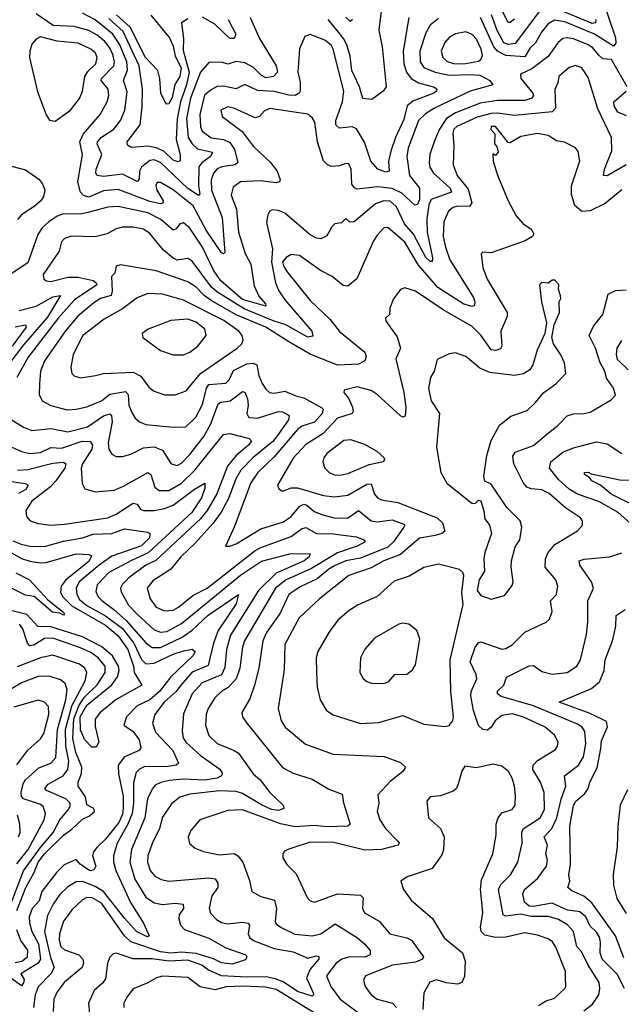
# Model space of a CAD drawing. Extents: x 1443846 to 1577407, y 839182 to 927291.
# Tile 449 of 535: x 1532857 to 1535712, y 917190 to 921864. Entities that reach past the tile are written whole.
import ezdxf

# ---------------------------------------------------------------- set-up
doc = ezdxf.new("R2010")
doc.units = 0

msp = doc.modelspace()

# ---------------------------------------------------------------- linework, layer by layer
at = {"layer": '0CON20XD'}
for points in [[(1535608.9, 922005), (1535685, 921778.1), (1535687.2, 921752.8), (1535675, 921738.9), (1535585, 921795.9), (1535445, 921854), (1535395, 921862.4), (1535365.9, 921845), (1535332.9, 921805), (1535305.2, 921755), (1535279.3, 921730.7), (1535255, 921687.5), (1535165, 921694.2), (1535125, 921715.2), (1535107.4, 921735), (1535044.8, 921875)], [(1534579.1, 921955), (1534562, 921815), (1534577.9, 921735), (1534595.7, 921545), (1534582.2, 921525), (1534528, 921485), (1534485, 921490.6), (1534469.8, 921545), (1534433.4, 921623.4), (1534425, 921691.9), (1534409.4, 921745), (1534394.5, 921775), (1534363.6, 921813.6), (1534320.8, 921865)], [(1535205, 921866.1), (1535185, 921850.7), (1535175, 921851.2), (1535132.9, 921935)], [(1534703.7, 921875), (1534677.1, 921715), (1534680.4, 921655), (1534692.4, 921615), (1534715.3, 921585), (1534750, 921565), (1534825, 921543.9), (1534836.5, 921535), (1534835.5, 921525), (1534822.5, 921515), (1534723.2, 921476.8), (1534696.4, 921455), (1534679.6, 921390.4), (1534640.7, 921305), (1534619.3, 921240.7), (1534608.2, 921191.8), (1534610.5, 921145), (1534595, 921141.1), (1534557.5, 921155), (1534523.3, 921193.3), (1534493.6, 921283.6), (1534455, 921346.4), (1534435, 921355.3), (1534375, 921349.7), (1534358.1, 921365), (1534358.1, 921385), (1534388.8, 921475), (1534395.6, 921525), (1534345.2, 921725), (1534335, 921743.8), (1534305, 921767.5), (1534235, 921793.8), (1534210, 921785), (1534184.5, 921725.5), (1534176.9, 921615), (1534187.7, 921567.7), (1534188.6, 921525), (1534183.3, 921515), (1534164.8, 921505.2), (1534135, 921506.5), (1534065, 921523.4), (1533985, 921528.6), (1533925, 921557.3), (1533885, 921535.9), (1533825, 921549.1), (1533795, 921546.7), (1533765, 921532.1), (1533733.6, 921506.4), (1533712.4, 921415), (1533715.9, 921355.9), (1533722.6, 921335), (1533765, 921303.7), (1533825, 921296.2), (1533855, 921281.9), (1533877.3, 921247.3), (1533892.9, 921187.1), (1533880, 921175), (1533816, 921165), (1533795, 921155.7), (1533776.6, 921135), (1533765, 921103.8), (1533767, 921055), (1533817.3, 920925), (1533831.2, 920758.8), (1533825, 920752), (1533815, 920758.1), (1533742.8, 920865), (1533680.2, 920980.2), (1533585, 921056), (1533525, 921090.7), (1533509.3, 921090.7), (1533502.5, 921077.5), (1533507.8, 921055), (1533538.3, 921005), (1533536.3, 920993.7), (1533525, 920990.4), (1533475, 921001.8), (1533325, 921058.3), (1533255, 921052), (1533185, 921021.7), (1533159.9, 921029.9), (1533145.2, 921045.2), (1533133.2, 921095), (1533154.7, 921225), (1533142.4, 921285), (1533158.8, 921321.2), (1533238.2, 921415), (1533272.1, 921475), (1533279.5, 921505), (1533276.9, 921535), (1533243.9, 921575), (1533245.4, 921585), (1533303.7, 921645), (1533307.7, 921665), (1533299.2, 921699.1), (1533285, 921730.5), (1533260.5, 921760.5), (1533225, 921790.2), (1533185, 921812.7), (1533115, 921832), (1533016.6, 921836.6), (1532935, 921891.4)], [(1533950.3, 921875), (1533995.3, 921775), (1534074.2, 921645), (1534081.3, 921615), (1534062.2, 921595), (1534025, 921588.9), (1534005, 921598.8), (1533966.7, 921636.7), (1533925, 921658.8), (1533885, 921665.6), (1533845, 921653.7), (1533815, 921662.5), (1533755, 921660.5), (1533715.2, 921614.8), (1533668.3, 921491.7), (1533649.5, 921395), (1533657.4, 921305), (1533676.2, 921275), (1533700.7, 921250.7), (1533772.9, 921235), (1533763.3, 921215), (1533720.7, 921185), (1533706.7, 921165), (1533705.6, 921075), (1533712.7, 921037.3), (1533705, 921029.7), (1533655, 921062.5), (1533525, 921186.5), (1533495, 921199.6), (1533474.2, 921195.8), (1533435.1, 921164.9), (1533426.1, 921145), (1533423.5, 921106.5), (1533415, 921096.2), (1533345, 921130.8), (1533255, 921119.4), (1533224.5, 921125), (1533218.7, 921135), (1533220.7, 921155), (1533247.4, 921225), (1533224.7, 921275), (1533225.9, 921285), (1533245, 921307.2), (1533303.3, 921345), (1533334.7, 921385), (1533355.7, 921435), (1533367.6, 921522.4), (1533350, 921575), (1533368.7, 921625), (1533365.7, 921665), (1533332.4, 921745), (1533299, 921795), (1533215, 921864.1), (1533155, 921896)], [(1533479.4, 921885), (1533568.2, 921778.2), (1533585, 921738.2), (1533595, 921691.8), (1533623.5, 921635), (1533617.6, 921595), (1533593.3, 921556.7), (1533581, 921495), (1533565, 921465.6), (1533555, 921464), (1533545.4, 921475.4), (1533526.9, 921515), (1533522.4, 921585), (1533512.4, 921622.4), (1533454.9, 921685), (1533381.7, 921828.3), (1533317.2, 921887.2)], [(1535324.3, 921905), (1535208, 921752), (1535175, 921746.3), (1535154.4, 921754.4), (1535123.2, 921813.2), (1535097, 921887)], [(1535590.8, 921865), (1535590.3, 921849.7), (1535573.4, 921846.6), (1535415, 921913.2)], [(1534845, 921870.6), (1534805, 921837.9), (1534785, 921801.5), (1534756.7, 921715), (1534757.8, 921665), (1534775, 921638), (1534828.9, 921615), (1534895, 921600.7), (1534995, 921604.8), (1535040.4, 921600.4), (1535088.5, 921575), (1535102, 921555), (1534995, 921524.9), (1534825.4, 921444.6), (1534782.5, 921417.5), (1534750, 921385), (1534700.8, 921255), (1534693.8, 921215), (1534707, 921125), (1534755.2, 921065), (1534755, 921010), (1534745, 920987.1), (1534733.1, 920983.1), (1534670.7, 921040.7), (1534625, 921063.4), (1534555, 921071), (1534459.2, 921059.2), (1534445.9, 921065.9), (1534433.3, 921083.3), (1534430.4, 921155), (1534419.3, 921179.3), (1534405, 921181.4), (1534375, 921170.5), (1534335, 921166.9), (1534316.2, 921176.2), (1534298.9, 921195), (1534269.7, 921285), (1534258.1, 921378.1), (1534247.5, 921397.5), (1534225.2, 921415.2), (1534045, 921442.4), (1534018.4, 921431.6), (1533995, 921404.4), (1533975, 921398.5), (1533874, 921445), (1533845, 921450.4), (1533811.9, 921435), (1533818.2, 921405), (1533913.6, 921333.6), (1533965, 921263.2), (1534046.7, 921186.7), (1534078.3, 921145), (1534093.5, 921105), (1534090.8, 921095), (1534075, 921090), (1533998.6, 921098.6), (1533905, 921094), (1533870.4, 921069.6), (1533860.7, 921030.7), (1533885.8, 920965), (1533895.6, 920855), (1533926.9, 920755), (1533953.5, 920703.5), (1533970.4, 920600.4), (1533991.5, 920551.5), (1534024.3, 920515), (1534025, 920504.7), (1533915, 920535.9), (1533812.2, 920625), (1533776.3, 920675), (1533724.4, 920785), (1533665, 920873.8), (1533635, 920899.4), (1533617.5, 920895), (1533599.2, 920870.9), (1533585, 920865.4), (1533527.1, 920915), (1533465, 920947.5), (1533325, 920977), (1533275, 920974.3), (1533180.8, 920949.2), (1533145, 920940.9), (1533065, 920943.4), (1533035, 920931.6), (1532995, 920904.1), (1532964.2, 920875.8), (1532943.7, 920845), (1532895, 920710.3), (1532735.4, 920605)], [(1533655, 921868.9), (1533625, 921848.8), (1533634, 921775), (1533632.1, 921717.9), (1533661.1, 921615), (1533648.8, 921555), (1533619.7, 921475), (1533604.4, 921394.4), (1533599.5, 921295), (1533619.2, 921225), (1533617.9, 921195), (1533608.8, 921188.8), (1533585, 921198.1), (1533540.4, 921240.4), (1533505, 921255.4), (1533465, 921263.9), (1533387.9, 921257.9), (1533367.9, 921267.9), (1533367.5, 921285), (1533428.6, 921365), (1533438.6, 921451.4), (1533439.4, 921535), (1533423.3, 921645), (1533348.5, 921808.5), (1533279.3, 921869.3)], [(1533847.1, 921865), (1533882.1, 921795), (1533875.5, 921774.5), (1533855, 921775.6), (1533782.4, 921842.4), (1533725, 921876.3)], [(1534436.4, 921865), (1534425, 921855.8), (1534405, 921875.6)], [(1534965, 921654.9), (1535035, 921667.4), (1535045.3, 921675), (1535053.3, 921695), (1535047.7, 921725), (1535025, 921772.4), (1535005, 921794.2), (1534975, 921806.7), (1534925, 921797.1), (1534895, 921780.4), (1534875, 921756.7), (1534857.8, 921715), (1534865.3, 921685), (1534885.2, 921665.2), (1534916.5, 921656.5), (1534965, 921654.9)], [(1535740, 921545), (1535666, 921675), (1535625, 921678.1), (1535606, 921696), (1535575, 921732.6), (1535555, 921744.8), (1535485, 921772.8), (1535455, 921778.4), (1535434.8, 921775.2), (1535410.4, 921755), (1535365, 921689.1), (1535288.2, 921631.8), (1535234.3, 921605), (1535235.6, 921585), (1535292.3, 921515), (1535296.1, 921505), (1535288.1, 921491.9), (1535255, 921480.5), (1535125, 921481.2), (1535042.4, 921467.6), (1534925, 921421.7), (1534883.2, 921395), (1534849.1, 921345), (1534825, 921289.2), (1534804.2, 921225), (1534800.3, 921185), (1534803.9, 921163.9), (1534820.9, 921135), (1534900.5, 921065), (1534906.3, 921045), (1534810.1, 921009.9), (1534798.7, 920985), (1534788.7, 920918.7), (1534791.1, 920855), (1534817, 920733), (1534815, 920717.1), (1534805, 920716.6), (1534785, 920736.1), (1534725.7, 920845.7), (1534682.7, 920895), (1534645, 920975.3), (1534615, 921002), (1534585, 921004.3), (1534545, 920990.8), (1534445, 920904.4), (1534423.4, 920903.4), (1534405, 920920), (1534385, 920900), (1534352.5, 920895), (1534338.3, 920881.7), (1534315, 920838.8), (1534285.5, 920824.5), (1534265, 920827.8), (1534235, 920843.6), (1534115, 920946.5), (1534085, 920958.6), (1534055, 920961.2), (1534043.8, 920955), (1534035, 920937.5), (1534028.8, 920901.2), (1534056.1, 920776.1), (1534052.9, 920712.9), (1534071.2, 920615), (1534087.4, 920577.4), (1534114.7, 920535), (1534243.4, 920385), (1534248.5, 920361.5), (1534225, 920357.1), (1534117.6, 920417.6), (1534065, 920433.3), (1533922.1, 920492.1), (1533793.1, 920573.1), (1533768.1, 920595), (1533675, 920717.2), (1533655, 920730.3), (1533605, 920722.5), (1533585, 920732.4), (1533539.7, 920769.7), (1533475, 920849.2), (1533445, 920869.1), (1533395, 920878.8), (1533345, 920878.9), (1533315, 920871.8), (1533272.1, 920847.9), (1533215, 920833.2), (1533102.8, 920837.2), (1533069.2, 920825), (1533055, 920810), (1533043.8, 920765), (1532967.8, 920655), (1532972.1, 920632.1), (1532983.9, 920623.9), (1533005, 920621.3), (1533085, 920641.2), (1533135, 920641.4), (1533205.8, 920625.9), (1533219.7, 920615), (1533222.4, 920605), (1533117.8, 920535), (1533040.9, 920449.1), (1532897.6, 920262.4), (1532844, 920166)], [(1533025, 921382.9), (1533097.8, 921435), (1533140.2, 921489.8), (1533155.3, 921524.7), (1533166.8, 921595), (1533181.2, 921618.8), (1533218, 921655), (1533225.3, 921685), (1533217.1, 921705), (1533195.4, 921725), (1533135, 921752.6), (1533035, 921763.1), (1532955, 921782.9), (1532935, 921772.5), (1532915, 921747.5), (1532904.7, 921715), (1532904.1, 921685), (1532941.1, 921521.1), (1532982.4, 921412.4), (1532997.7, 921387.7), (1533025, 921382.9)], [(1535735, 921175.3), (1535645, 921122.7), (1535628, 921125), (1535632.2, 921155), (1535667.7, 921242.3), (1535666.1, 921305), (1535600.7, 921440.7), (1535555, 921590.5), (1535525.5, 921635), (1535495, 921647.5), (1535465, 921637.8), (1535415.5, 921595), (1535411.8, 921565), (1535396.8, 921533.2), (1535400, 921445), (1535385, 921426.8), (1535205, 921408.8), (1535125, 921421.3), (1535095, 921418.5), (1535028.7, 921401.3), (1534932.4, 921357.6), (1534918.2, 921345), (1534912.2, 921325), (1534918.3, 921265), (1534914.2, 921175), (1534932.6, 921125), (1534985, 921060), (1535002.6, 920995), (1534992.3, 920977.7), (1534935, 920978.4), (1534915, 920972.6), (1534891.5, 920955), (1534870.3, 920905), (1534867.6, 920835), (1534877.5, 920785), (1534899, 920725), (1535011.4, 920545), (1535017.6, 920525), (1535015, 920507.5), (1535005, 920503.2), (1534965, 920513), (1534842.2, 920592.2), (1534749.7, 920699.7), (1534685, 920808.1), (1534605, 920877.7), (1534585, 920876.2), (1534555, 920843.3), (1534536.9, 920815), (1534456.5, 920633.5), (1534415, 920600), (1534393, 920603), (1534339.4, 920645), (1534285, 920672.9), (1534185, 920744.6), (1534145, 920749.6), (1534121.1, 920735), (1534104.8, 920715), (1534108.5, 920695), (1534125, 920668.1), (1534235, 920531.8), (1534331.3, 920441.3), (1534375, 920384.5), (1534495.5, 920285.5), (1534501.9, 920265), (1534494.5, 920245.5), (1534465, 920229.6), (1534365, 920224.7), (1534235, 920275.9), (1534135, 920335.6), (1534025.8, 920405), (1533885, 920462.9), (1533765, 920530.7), (1533732, 920555), (1533695, 920594.2), (1533655, 920620), (1533505, 920671.8), (1533335, 920700), (1533315.5, 920694.5), (1533308.5, 920661.5), (1533292.1, 920645), (1533296.2, 920575), (1533291.2, 920555), (1533239.9, 920540.1), (1533209.3, 920520.7), (1533133.7, 920456.3), (1533075, 920387.9), (1532975.3, 920245), (1532955.3, 920195), (1532951.1, 920135), (1532948.8, 920085), (1532964.3, 920055), (1533005, 920033.1), (1533082.3, 920012.3), (1533125, 920014.7), (1533175, 920026.4), (1533245, 920054.3), (1533285, 920087.2), (1533359.3, 920099.3), (1533371.5, 920085), (1533375.3, 920035), (1533388.7, 919998.7), (1533405, 919972.9), (1533425, 919955.6), (1533455, 919942.5), (1533585, 919929.2), (1533645, 919931.8), (1533692.6, 919977.4), (1533725, 920037.5), (1533744.2, 920115), (1533755, 920132.6), (1533835, 920138.1), (1533851.7, 920155), (1533871.2, 920198.8), (1533935, 920231.2), (1533965, 920234.3), (1533982.7, 920225), (1533992.8, 920175), (1534007.9, 920137.9), (1534025, 920110.5), (1534043.1, 920095), (1534065, 920091.6), (1534115, 920100.7), (1534168.2, 920078.2), (1534205, 920069.5), (1534291.3, 920021.3), (1534297.5, 920015), (1534293.1, 919995), (1534255.8, 919954.2), (1534196.1, 919933.9), (1534175, 919919.1), (1534065, 919788.6), (1533987.3, 919715), (1533954.5, 919665), (1533875.2, 919454.8), (1533833.3, 919365), (1533854.2, 919364.2), (1533885, 919375.5), (1534002.2, 919447.8), (1534109.3, 919480.7), (1534145, 919505.3), (1534186.8, 919555), (1534205, 919564), (1534219.2, 919559.3), (1534255, 919530), (1534295, 919513.3), (1534349.6, 919499.6), (1534412.9, 919497.1), (1534465, 919534.6), (1534525, 919484.8), (1534555, 919480.4), (1534625, 919489.8), (1534679.8, 919469.8), (1534685.6, 919465), (1534680.9, 919455), (1534630.7, 919385), (1534605, 919360.2), (1534475, 919307.9), (1534405, 919294.5), (1534355, 919273.8), (1534324, 919256), (1534269.6, 919210.4), (1534187.9, 919172.1), (1534134.9, 919135.1), (1534093, 919047), (1534028.3, 918955), (1534010.5, 918915), (1533992.5, 918785), (1533970.9, 918705), (1533949.1, 918640.9), (1533910.6, 918575), (1533914.3, 918555), (1533934.7, 918524.7), (1534105, 918314.5), (1534155, 918287.1), (1534245, 918258.8), (1534325, 918210.8), (1534387, 918187), (1534393.1, 918146.9), (1534425.5, 918044.5), (1534414.5, 918035.5), (1534315, 918033.2), (1534255, 918038.6), (1534165, 918032.9), (1534095, 918046.1), (1533915, 918113.6), (1533845, 918109.4), (1533712, 918065), (1533668.5, 918015), (1533656.5, 917985), (1533663.4, 917953.4), (1533690.6, 917930.6), (1533728.8, 917915), (1533805, 917900), (1533875, 917906.1), (1533892.5, 917895), (1533915.4, 917865), (1533947.1, 917777.1), (1533959.2, 917725), (1534001.8, 917701.8), (1534065.6, 917685), (1534075.3, 917645), (1534069.5, 917585), (1534075, 917571.4), (1534097.5, 917555), (1534163.2, 917523.2), (1534245, 917514.3), (1534286.7, 917525), (1534355, 917572), (1534460.5, 917505), (1534495.7, 917475.7), (1534520, 917445), (1534520, 917425), (1534495.7, 917414.3), (1534424.3, 917415.7), (1534385.4, 917405), (1534358.4, 917385), (1534313.4, 917325), (1534333.2, 917275), (1534377.8, 917215), (1534465, 917149.6)], [(1535737.1, 921407.1), (1535696.2, 921425), (1535678, 921455), (1535676.2, 921475), (1535736.2, 921525)], [(1535715, 921056.7), (1535635, 920991.6), (1535565, 920957.6), (1535525, 920954.1), (1535492.1, 920982.1), (1535476.6, 921035), (1535476.4, 921075), (1535515.5, 921195), (1535507.8, 921237.8), (1535495.7, 921255.7), (1535442.2, 921282.2), (1535405, 921289.1), (1535366, 921315), (1535315, 921324.7), (1535235, 921309.4), (1535185, 921280), (1535175, 921281.2), (1535115, 921356.7), (1535095, 921356.7), (1535093, 921343), (1535111.7, 921321.7), (1535110, 921275), (1535121.7, 921261.7), (1535127.5, 921235), (1535115, 921220), (1535103, 921227), (1535105, 921192.5), (1535125, 921126.2), (1535175, 921004.2), (1535213.7, 920933.6), (1535245, 920896.7), (1535285, 920870), (1535296.9, 920846.9), (1535291.4, 920835), (1535255.6, 920815), (1535095, 920757.5), (1535055, 920760), (1535046.7, 920753.3), (1535055, 920687.5), (1535075, 920632.5), (1535171.1, 920475), (1535170.3, 920455), (1535141.2, 920385), (1535145.4, 920315), (1535138.9, 920301.1), (1535116.7, 920293.3), (1535095, 920296.7), (1535045.9, 920365.9), (1535005, 920407.8), (1534866.4, 920486.4), (1534735, 920575.6), (1534685, 920592), (1534665, 920583.8), (1534631.3, 920538.7), (1534614.5, 920495.5), (1534612, 920465), (1534592.7, 920447.3), (1534594.5, 920435), (1534614.8, 920404.8), (1534648.4, 920358.4), (1534664.7, 920305), (1534642.2, 920255), (1534680.8, 920095), (1534689.3, 920025), (1534687.3, 919982.7), (1534675, 919978.1), (1534665, 919983.6), (1534553.2, 920085), (1534525, 920103.7), (1534458.2, 920121.8), (1534397.5, 920105), (1534396.2, 920095), (1534418.1, 920068.1), (1534436.1, 920025), (1534439.6, 920005), (1534434.7, 919995.3), (1534365, 919972.8), (1534295, 919897.6), (1534215, 919847.2), (1534155, 919783.1), (1534080.6, 919655), (1534087.6, 919637.6), (1534105, 919625.8), (1534145, 919642.2), (1534175, 919642.3), (1534298.8, 919605), (1534351.3, 919598.7), (1534415, 919607.6), (1534505, 919659.4), (1534525, 919661.1), (1534541.7, 919611.7), (1534555, 919594.6), (1534575, 919584.7), (1534651.5, 919571.5), (1534838.8, 919498.8), (1534864.5, 919475), (1534874.1, 919435.9), (1534860, 919425), (1534828.8, 919415), (1534755, 919402.8), (1534664.4, 919325.6), (1534584.6, 919295), (1534525, 919261.4), (1534419.5, 919225), (1534280.4, 919115), (1534183.9, 919025), (1534115, 918898.8), (1534111.6, 918778.4), (1534083.6, 918595), (1534098.5, 918535), (1534117.1, 918505), (1534214.2, 918425), (1534345, 918377.3), (1534586.4, 918366.4), (1534665, 918338.6), (1534688, 918315), (1534675.7, 918295), (1534615, 918247.9), (1534556.9, 918185), (1534561.2, 918145), (1534553.8, 918105), (1534565.9, 918065.9), (1534593.1, 918025), (1534652.5, 917965), (1534657.5, 917955), (1534654, 917945), (1534575, 917924.7), (1534495, 917921.3), (1534347.4, 917957.4), (1534235, 917959.7), (1534135, 917927.1), (1534113.7, 917916.3), (1534105.8, 917905), (1534105.8, 917885), (1534125, 917854.2), (1534169.4, 917809.4), (1534223.4, 917693.4), (1534235, 917681.4), (1534255.6, 917675.6), (1534365, 917713.8), (1534475, 917708.4), (1534487.1, 917695), (1534483.8, 917645), (1534494.2, 917624.3), (1534563.5, 917585), (1534613.8, 917523.8), (1534695, 917505.7), (1534716.5, 917495), (1534773.1, 917415), (1534768.6, 917405), (1534735, 917390), (1534625.8, 917375), (1534497.5, 917325), (1534488.1, 917305), (1534497.3, 917275), (1534524.5, 917235), (1534553.1, 917215), (1534626, 917195), (1534646.2, 917175)], [(1532795, 921174.6), (1532885, 921150.9), (1532947.8, 921107.8), (1532965.4, 921085), (1532977.1, 921055), (1532970, 921025), (1532956.7, 921005), (1532925, 920976.9), (1532865, 920938.2), (1532847.1, 920915)], [(1535095, 919113.3), (1535158.7, 919131.3), (1535195, 919177.5), (1535199.2, 919195), (1535190, 919265), (1535191.9, 919295), (1535208.1, 919361.9), (1535231.4, 919395), (1535240, 919455), (1535232.5, 919485), (1535169.2, 919549.2), (1535095, 919660), (1535064.1, 919674.1), (1535060, 919695), (1535073.5, 919795), (1535095, 919866.7), (1535135, 919940), (1535188.6, 919981.4), (1535265, 920009.2), (1535304.2, 920045), (1535344.2, 920095), (1535402, 920135), (1535448.8, 920185), (1535442, 920235), (1535425, 920273.3), (1535390, 920325), (1535383.3, 920355), (1535393.8, 920416.2), (1535418.6, 920475), (1535417.5, 920525), (1535425, 920540), (1535423.9, 920553.9), (1535413.8, 920585), (1535416.4, 920606.4), (1535397, 920627), (1535385, 920627.5), (1535365, 920613.3), (1535335, 920616.7), (1535324.1, 920605.9), (1535334, 920525), (1535356.7, 920425), (1535350, 920375), (1535312.5, 920295), (1535293.1, 920225), (1535277.7, 920202.3), (1535247.6, 920182.4), (1535205.5, 920174.5), (1535088.8, 920188.8), (1535040.6, 920210.6), (1534974.6, 920264.6), (1534925, 920282.5), (1534895, 920277.5), (1534839.1, 920250.9), (1534824.6, 920195.4), (1534807.1, 920165), (1534797, 920113), (1534810.5, 920055), (1534849.7, 919995), (1534834.8, 919834.8), (1534855.4, 919715), (1534884.7, 919664.7), (1535005, 919568), (1535020.7, 919569.3), (1535035, 919582.5), (1535045, 919580), (1535060.3, 919530.3), (1535064.2, 919495), (1535086.2, 919465), (1535095.8, 919425.8), (1535064.3, 919335), (1535059.2, 919305), (1535063, 919247), (1535037.1, 919205), (1535028.8, 919155), (1535045, 919131.2), (1535095, 919113.3)], [(1535535, 917158.9), (1535575, 917190), (1535606, 917235), (1535610.9, 917265), (1535607.2, 917292.8), (1535555.5, 917375.5), (1535525, 917437.8), (1535501.2, 917465), (1535485.3, 917535), (1535457.5, 917567.5), (1535415, 917592.4), (1535366.2, 917606.2), (1535285, 917607.4), (1535235, 917618), (1535165, 917609), (1535151.5, 917615), (1535129, 917735), (1535140.9, 917759.1), (1535186.5, 917805), (1535221.2, 917865), (1535241.6, 917955), (1535240.4, 918005), (1535246.7, 918023.3), (1535327.2, 918075), (1535348.3, 918115), (1535345.6, 918195.6), (1535328.4, 918245), (1535292.4, 918305), (1535294.7, 918325), (1535315, 918347.7), (1535399.8, 918400.2), (1535410, 918415), (1535412.5, 918435), (1535395, 918467.8), (1535350.5, 918505), (1535245.6, 918555), (1535195, 918569.3), (1535145, 918561.3), (1535114.1, 918535.9), (1535094.7, 918505), (1535078, 918492), (1535055, 918494.7), (1535035, 918513.9), (1535011.2, 918585), (1534998, 918655), (1535000.3, 918675), (1535025.9, 918735), (1535023.1, 918755), (1534994.7, 918815), (1535019.2, 918885), (1535034.1, 918905.9), (1535045, 918910.9), (1535145, 918876.2), (1535165, 918878.8), (1535195, 918896.4), (1535255, 918957.1), (1535355.4, 919004.6), (1535372, 919018), (1535384.5, 919055.5), (1535375.6, 919105), (1535405.5, 919135), (1535410.5, 919175), (1535402.2, 919205), (1535350.4, 919265), (1535352.9, 919305), (1535366, 919335), (1535397, 919373), (1535505, 919437.5), (1535528, 919465), (1535528, 919485), (1535518.9, 919498.9), (1535447.4, 919547.4), (1535370.4, 919615), (1535335, 919632.5), (1535285, 919636.9), (1535263.6, 919645), (1535246.5, 919666.5), (1535202.5, 919755), (1535198, 919792), (1535209.1, 919810.9), (1535295, 919842.7), (1535366.4, 919903.6), (1535411.5, 919938.5), (1535455, 919983.5), (1535485, 919993.6), (1535535, 919994.6), (1535565, 920001.8), (1535665, 920059.2), (1535685, 920082.5), (1535675.6, 920115), (1535642.5, 920162.5), (1535634.5, 920195), (1535612.7, 920235), (1535589.7, 920305), (1535560.6, 920365), (1535580.9, 920409.1), (1535624.8, 920465.2), (1535649.5, 920560.5), (1535685, 920578.2), (1535735, 920581.5)], [(1532855, 920483.9), (1532935, 920504.5), (1533015, 920547.9), (1533050, 920555), (1532988.2, 920451.8), (1532875, 920320.7), (1532809.7, 920235)], [(1533595, 920083.6), (1533647.1, 920102.9), (1533714.8, 920185.2), (1533888.9, 920305), (1533910.6, 920325), (1533917.8, 920345), (1533913.1, 920365), (1533896.7, 920385), (1533826.1, 920436.1), (1533635, 920533.3), (1533535, 920561.1), (1533464.8, 920565.2), (1533415, 920543.6), (1533345, 920490.9), (1533257.2, 920442.8), (1533156.4, 920365), (1533110.4, 920275), (1533100.4, 920215), (1533104.4, 920185), (1533115, 920172.9), (1533145, 920163.3), (1533216.2, 920175), (1533255, 920184.7), (1533395, 920191.1), (1533432, 920172), (1533470.4, 920120.4), (1533495, 920101.2), (1533545, 920083.8), (1533595, 920083.6)], [(1533585, 920272.5), (1533635, 920273.8), (1533665, 920286.4), (1533703.1, 920315), (1533742.5, 920365), (1533735.5, 920395), (1533695, 920428.7), (1533655, 920442), (1533575, 920436.7), (1533466.2, 920395), (1533438.8, 920375), (1533441.2, 920355), (1533525, 920294.4), (1533585, 920272.5)], [(1532835, 920405.7), (1532885, 920415.9), (1532888.1, 920405), (1532821.8, 920315)], [(1535745, 920201.8), (1535695, 920250.5), (1535688.8, 920275), (1535692.4, 920305), (1535715, 920341.1)], [(1532816.7, 919966.7), (1532875, 919930.3), (1532914.7, 919914.7), (1533005, 919924.3), (1533085, 919907.8), (1533178.9, 919931.1), (1533255, 919983.7), (1533285, 919993.1), (1533293.3, 919983.3), (1533295.6, 919955), (1533277.2, 919855), (1533280.8, 919825), (1533295, 919801.1), (1533315, 919790.4), (1533345, 919791.1), (1533385, 919801.8), (1533445, 919831), (1533495, 919836.2), (1533535, 919820), (1533576.1, 919756.1), (1533605, 919747.7), (1533625, 919759.2), (1533665, 919800.3), (1533730.4, 919885), (1533764.8, 919945), (1533799.1, 920040.9), (1533811.3, 920048.7), (1533855.4, 920055.4), (1533915, 920098.8), (1533925.7, 920095.7), (1533938.1, 920065), (1533941.7, 920035), (1533935.3, 919995), (1533945.3, 919975.3), (1533985, 919973.1), (1534085, 920004.7), (1534105, 920002.8), (1534135.3, 919985.3), (1534133.1, 919965), (1534084.5, 919894.5), (1534058.6, 919861.4), (1533964.5, 919785.5), (1533907, 919725), (1533883.4, 919685), (1533848.6, 919591.4), (1533813.4, 919526.6), (1533775, 919474.7), (1533690.3, 919379.7), (1533621.2, 919315), (1533573.8, 919256.1), (1533489, 919201), (1533462.2, 919165), (1533476.1, 919115), (1533504.4, 919075), (1533545, 919057.3), (1533585, 919061.8), (1533611.2, 919075), (1533679.1, 919130.9), (1533746.5, 919165), (1533975, 919344.5), (1534001.4, 919358.6), (1534145, 919410.6), (1534195, 919446.8), (1534215, 919453.2), (1534265, 919424.8), (1534345, 919424.1), (1534455, 919408.6), (1534490, 919395), (1534496.4, 919385), (1534459.1, 919365), (1534365, 919333.8), (1534241.6, 919258.4), (1534121.1, 919205), (1534071.6, 919165), (1533923.9, 918916.1), (1533914.4, 918885), (1533901.3, 918785), (1533885.2, 918735), (1533846.2, 918693.8), (1533814.6, 918675), (1533783.9, 918645), (1533752, 918595), (1533742.2, 918565), (1533738.7, 918515), (1533755, 918465.6), (1533795, 918428.2), (1533875, 918395.3), (1533895, 918381.5), (1533965, 918284.7), (1533999.1, 918255), (1534045, 918195.5), (1534107.5, 918135), (1534110.8, 918119.2), (1534085, 918109.7), (1534052.5, 918115), (1534005, 918136.5), (1533915, 918191.1), (1533885, 918200.2), (1533805, 918203.8), (1533665, 918187.6), (1533617.4, 918172.6), (1533578.3, 918141.7), (1533535, 918078.5), (1533521.2, 918025), (1533486.1, 917953.9), (1533465.7, 917895), (1533464.2, 917865), (1533476.7, 917825), (1533498.7, 917798.7), (1533528.1, 917781.9)], [(1532785, 919850), (1532865, 919814.2), (1532905, 919804.2), (1532955, 919810), (1533005, 919832.8), (1533055, 919829.7), (1533154, 919864), (1533191.9, 919861.9), (1533203.1, 919845), (1533198.9, 919825), (1533155, 919755.3), (1533149.5, 919735), (1533153.2, 919663.2), (1533166.4, 919636.4), (1533215, 919623.6), (1533305, 919631.5), (1533350.4, 919649.6), (1533465, 919715.3), (1533479.4, 919705), (1533499.2, 919645), (1533519.1, 919629.1), (1533565, 919628.7), (1533625, 919663.9), (1533688.8, 919725), (1533825, 919895.5), (1533855, 919899.5), (1533946, 919876), (1533956.5, 919865), (1533942.5, 919845), (1533884, 919796), (1533843.9, 919745), (1533792.8, 919612.8), (1533746.3, 919533.7), (1533715, 919494.4), (1533502.9, 919297.1), (1533455, 919274.8), (1533374.7, 919215), (1533344.7, 919185), (1533334.7, 919165), (1533338.5, 919148.5), (1533373.3, 919085), (1533415, 919041.7), (1533495, 918967), (1533525, 918956.5), (1533555, 918960.4), (1533625, 918998.3), (1533905, 919227.7), (1534005, 919293.1), (1534145, 919330), (1534235, 919328), (1534230.8, 919315), (1534207.1, 919295), (1534073.9, 919236.1), (1533990.8, 919155), (1533857.4, 918942.6), (1533838, 918875), (1533831, 918789), (1533815, 918753.7), (1533723.6, 918716.4), (1533675, 918664.6), (1533635, 918568.6), (1533627.9, 918487.9), (1533632.5, 918455), (1533644.8, 918434.8), (1533715, 918371.7), (1533806.7, 918306.8), (1533818.1, 918288.1), (1533814.7, 918275), (1533795, 918262.8), (1533735, 918254.2), (1533635, 918258.8), (1533567.2, 918252.8), (1533526.6, 918243.4), (1533500, 918230), (1533485, 918211.9), (1533463.9, 918166.1), (1533450.8, 918075), (1533388.1, 917925), (1533379.6, 917865), (1533403.9, 917783.9), (1533455, 917698.2), (1533495, 917671.2), (1533534.2, 917664.2), (1533595, 917670.5), (1533632.5, 917665), (1533634.5, 917645), (1533614, 917615), (1533611.8, 917595), (1533620, 917565), (1533639.6, 917545), (1533755, 917504), (1533835, 917458.3), (1533929.6, 917425), (1533935.6, 917415), (1533928.4, 917401.6), (1533865, 917380.3), (1533815, 917387.1), (1533776.5, 917406.5), (1533695, 917430.7), (1533625, 917438.2), (1533575, 917432.5), (1533525, 917439.6), (1533385, 917486.7), (1533355, 917514.3), (1533245, 917670), (1533200.6, 917695), (1533175, 917696.5), (1533155, 917685.9), (1533105, 917638.9), (1533085, 917611.5), (1533064.2, 917585), (1533046.5, 917525), (1533044.5, 917495), (1533052.6, 917465), (1533069, 917449), (1533137.5, 917425), (1533156.9, 917405), (1533160.6, 917385), (1533152.9, 917365), (1533069.2, 917295), (1533035, 917249.6), (1533018.6, 917215), (1533015.3, 917155)], [(1534355, 919702.5), (1534385, 919703.7), (1534415, 919710.3), (1534515, 919753.4), (1534583.8, 919766.2), (1534590, 919775), (1534586.2, 919785), (1534553.8, 919813.8), (1534495, 919847.9), (1534429.2, 919869.2), (1534395, 919866.9), (1534315.4, 919805), (1534300.3, 919785), (1534296.1, 919765), (1534304.5, 919735), (1534325.6, 919715), (1534355, 919702.5)], [(1535753.6, 919475), (1535697.2, 919525), (1535605, 919576.2), (1535505, 919612.2), (1535464.7, 919635), (1535415, 919680.8), (1535371.8, 919735), (1535378.5, 919765), (1535435, 919811.2), (1535485, 919831.8), (1535595, 919859.6), (1535645, 919850.9), (1535714.6, 919804.6)], [(1532846.2, 919726.2), (1532895, 919728.7), (1533015, 919758.9), (1533065, 919764.4), (1533076.2, 919755), (1533071.4, 919735), (1533028.8, 919675), (1533002.7, 919647.3), (1532915, 919578.2), (1532886.7, 919535), (1532889.4, 919505), (1532907.5, 919485), (1532945, 919471.8), (1533005.3, 919465.3), (1533070.4, 919469.6), (1533275, 919500), (1533315, 919517.5), (1533395, 919568.4), (1533414.5, 919564.5), (1533431.1, 919541.1), (1533445, 919534.2), (1533495, 919534), (1533545, 919544), (1533585, 919559.4), (1533686.7, 919635), (1533735, 919663.3), (1533735, 919640), (1533720.4, 919595), (1533674.2, 919525), (1533466.5, 919333.5), (1533390.8, 919299.2)], [(1532655, 919695.2), (1532883.2, 919663.2), (1532896.5, 919655), (1532885.8, 919634.2), (1532851.8, 919615)], [(1535779.2, 919555), (1535665, 919612.2), (1535614.4, 919654.4), (1535572.7, 919675), (1535561.3, 919691.3), (1535538, 919705), (1535538, 919715), (1535555, 919716.7), (1535568.6, 919708.6), (1535705, 919679.5), (1535805, 919677.9)], [(1532825, 919390.8), (1532863.3, 919375), (1532905, 919364.8), (1532975, 919362.6), (1533065, 919388.2), (1533155, 919405.2), (1533205, 919422.4), (1533295, 919424.5), (1533355, 919446.8), (1533465, 919432.1), (1533475.2, 919425.2), (1533472.4, 919405), (1533435, 919366.4), (1533295, 919317), (1533234, 919275), (1533138.8, 919195), (1533125.8, 919165), (1533128.7, 919135), (1533141.5, 919111.5), (1533176.1, 919083.9), (1533264.9, 919034.9), (1533344.2, 918974.2), (1533399.2, 918905), (1533435, 918827.6), (1533455, 918806.1), (1533495, 918810.2), (1533585, 918852.1), (1533635, 918868.4), (1533675, 918875.4), (1533690, 918865), (1533679.3, 918845), (1533575, 918744.8), (1533520.9, 918675), (1533475, 918636.1), (1533415, 918607.6), (1533363.5, 918555), (1533352, 918515), (1533395, 918485.5), (1533424, 918445), (1533432.2, 918407.8), (1533424.4, 918395), (1533355, 918364.4), (1533324.8, 918325.2), (1533325.2, 918284.8), (1533347.5, 918177.5), (1533348.4, 918121.6), (1533345, 918092), (1533326.8, 918053.2), (1533265, 917973.2), (1533222.5, 917935), (1533207, 917913), (1533202.9, 917895), (1533218.1, 917845), (1533210.6, 917829.4), (1533195, 917822.8), (1533185, 917826.5), (1533144.5, 917855), (1533125, 917876.7), (1533068, 917852), (1533033, 917817), (1532962.1, 917725), (1532949.1, 917680.9), (1532916.2, 917645), (1532902.7, 917605), (1532903, 917577), (1532914.6, 917535), (1532946.8, 917476.8), (1532955.8, 917405), (1532945, 917385.3), (1532861.9, 917335), (1532877.5, 917307.5), (1532875, 917291.4), (1532865, 917278.1), (1532814.8, 917314.8)], [(1532796.2, 919346.2), (1532865, 919306.8), (1532905, 919293.8), (1532955, 919285.6), (1532982.1, 919287.9), (1533125, 919328.6), (1533185.8, 919325.8), (1533198.6, 919318.6), (1533185, 919292.7), (1533076, 919205), (1533054.3, 919175), (1533050, 919145), (1533061.6, 919125), (1533105, 919080.9), (1533265, 918990.5), (1533325, 918939.1), (1533370.9, 918875), (1533396.5, 918795), (1533399.6, 918765), (1533436.2, 918705), (1533315, 918636.4), (1533236.8, 918573.2), (1533215.7, 918544.3), (1533215, 918508.8), (1533233.3, 918435), (1533219.6, 918410.4), (1533200, 918410), (1533165, 918447.8), (1533145, 918492.3), (1533144, 918555), (1533175, 918610), (1533293.8, 918706.2), (1533321, 918745), (1533328.5, 918775), (1533326, 918795), (1533296.7, 918845), (1533246.6, 918886.6), (1533155, 918934.3), (1533005, 918981.9), (1532942.8, 918982.8), (1532891.1, 919041.1), (1532815, 919059)], [(1535727.4, 917265), (1535693.1, 917333.1), (1535622.1, 917405), (1535612.5, 917435), (1535614.4, 917485), (1535608.6, 917508.6), (1535595, 917532.4), (1535565, 917560.8), (1535544.8, 917605), (1535515, 917628.4), (1535456.9, 917636.9), (1535385, 917670), (1535295, 917654), (1535275, 917655.7), (1535253.1, 917675), (1535244.6, 917715), (1535253.5, 917735), (1535315, 917787.3), (1535357.3, 917845), (1535361.9, 917875), (1535354, 917905), (1535362.8, 917945), (1535346.7, 917985), (1535382, 918025), (1535406.9, 918075), (1535426.2, 918163.8), (1535449.7, 918225), (1535442.5, 918275), (1535509.7, 918325), (1535532.8, 918365), (1535543.8, 918426.2), (1535538.9, 918485), (1535526.7, 918505), (1535505, 918520), (1535296.2, 918606.2), (1535141.7, 918651.7), (1535124.6, 918664.6), (1535125, 918676.7), (1535155.3, 918704.7), (1535167.4, 918742.6), (1535275, 918796.5), (1535295, 918797.8), (1535335, 918770), (1535385, 918756.6), (1535455, 918764.7), (1535500.9, 918795), (1535518, 918825), (1535546.4, 918945), (1535553.8, 919005), (1535553.9, 919105), (1535581.1, 919165), (1535570.4, 919195), (1535516.2, 919275), (1535512.9, 919295), (1535536.4, 919303.6), (1535655.9, 919314.1), (1535715, 919333.5)], [(1533390.8, 919299.2), (1533280.5, 919239.5), (1533225, 919181.8), (1533219, 919149), (1533229.2, 919125), (1533246.2, 919106.2), (1533304.5, 919064.5), (1533361.8, 919011.8), (1533455, 918905.7), (1533485, 918884.4), (1533525, 918883.9), (1533627.5, 918932.5), (1533675, 918965.6), (1533751.9, 919038.1), (1533896.2, 919136.2), (1533885, 919091.5), (1533798.7, 918965), (1533777.6, 918905), (1533751.7, 918798.3), (1533675, 918766.8), (1533621.6, 918705), (1533599.8, 918675), (1533542.5, 918625), (1533498.9, 918565), (1533487.8, 918525), (1533501.5, 918481.5), (1533583.4, 918395), (1533611.5, 918335), (1533599.2, 918325), (1533552.6, 918317.4), (1533451.3, 918318.7), (1533425, 918306.4), (1533409.6, 918290.4), (1533396.6, 918243.4), (1533397.6, 918145), (1533390.7, 918095), (1533368.5, 918041.5), (1533320.3, 917955), (1533302.4, 917895), (1533302.8, 917865), (1533314.1, 917825), (1533383.3, 917673.3), (1533444.7, 917575), (1533470.8, 917515), (1533465, 917510), (1533455, 917512.9), (1533411.6, 917535), (1533355, 917599.3), (1533255.5, 917725), (1533215, 917749.4), (1533155, 917773.3), (1533125, 917771.4), (1533085, 917747.9), (1533048.3, 917711.7), (1533015.2, 917665), (1532988.3, 917611.7), (1532974.6, 917535), (1533002.8, 917412.8), (1533020.7, 917365), (1533005.4, 917334.6), (1532945, 917272.7), (1532930.2, 917235), (1532922, 917175)], [(1534875, 918509.2), (1534895, 918513.8), (1534913.3, 918535), (1534915.6, 918554.4), (1534902.9, 918675), (1534900.8, 918825), (1534961.7, 919088.3), (1534956, 919145), (1534964.5, 919225), (1534960.4, 919240.4), (1534945, 919253.5), (1534845, 919279.6), (1534775, 919262.9), (1534705, 919222.1), (1534635, 919198.8), (1534554.3, 919125.7), (1534463.6, 919086.4), (1534420.4, 919059.6), (1534366.3, 919013.7), (1534323.6, 918955), (1534272.5, 918865), (1534264.5, 918835), (1534266.4, 918766.4), (1534269.1, 918695), (1534283.8, 918635), (1534313.1, 918585), (1534345, 918563.5), (1534475, 918523.6), (1534561.5, 918528.5), (1534675, 918560.4), (1534775, 918520), (1534875, 918509.2)], [(1532839, 919239), (1532903.1, 919205), (1532990.8, 919110.8), (1533059.4, 919055), (1533069.2, 919045), (1533065, 919036.7), (1533046.8, 919046.8), (1533012.2, 919052.2), (1532925.3, 919125.3), (1532885, 919132.9), (1532815, 919167.5)], [(1535725, 917411.1), (1535684.8, 917515), (1535571.8, 917671.8), (1535535, 917704), (1535478, 917728), (1535458.1, 917745), (1535467.8, 917775), (1535463.6, 917805), (1535470.5, 917855), (1535468.6, 918035), (1535485.6, 918134.4), (1535496.8, 918155), (1535538.5, 918191.5), (1535555.7, 918215), (1535563.3, 918245), (1535598.2, 918311.8), (1535614.8, 918404.8), (1535619, 918441), (1535646.9, 918506.9), (1535642, 918532), (1535565, 918570), (1535417.5, 918625), (1535571.2, 918688.8), (1535608.4, 918721.6), (1535630.5, 918775), (1535635.8, 918825), (1535671.1, 918915), (1535685.9, 918985.9), (1535687.5, 919035), (1535730.9, 919065)], [(1532843.2, 917635), (1532885.5, 917745), (1532925.1, 917814.9), (1532944.5, 917865), (1532975, 917904.4), (1533065, 917993.6), (1533105, 918021.6), (1533155, 918069.6), (1533188.1, 918085), (1533212, 918105), (1533209.1, 918119.1), (1533175, 918137.5), (1533169.1, 918175), (1533134.8, 918225), (1533135.2, 918245), (1533150.3, 918285), (1533151.4, 918315), (1533122.8, 918385), (1533108.5, 918451.5), (1533114.7, 918545), (1533139.6, 918610.4), (1533165, 918648.6), (1533225, 918706), (1533262.4, 918765), (1533262, 918795), (1533230, 918835), (1533195, 918859.5), (1533145, 918883), (1533015, 918927.9), (1532975, 918925.8), (1532923.6, 918895), (1532905, 918891.7), (1532894, 918904), (1532872.2, 918972.2), (1532856.7, 918995)], [(1534585, 918713.5), (1534608.3, 918721.7), (1534637.5, 918755), (1534695, 918756.7), (1534721.7, 918778.3), (1534735, 918801.2), (1534756.7, 918925), (1534742, 918965), (1534704.3, 918994.3), (1534675, 918999.4), (1534656.7, 918995), (1534541.2, 918928.8), (1534495, 918876), (1534474.3, 918835), (1534471.4, 918765), (1534487.4, 918737.4), (1534505, 918722.9), (1534527.5, 918715), (1534585, 918713.5)], [(1532803.9, 917636.1), (1532875.8, 917824.2), (1532955.4, 917934.5), (1533015.1, 918005), (1533047.8, 918065), (1533089.2, 918115), (1533098.4, 918135), (1533095, 918147.1), (1533076.1, 918165), (1532984.2, 918205), (1532976.7, 918215), (1532992.1, 918235), (1533063.6, 918275), (1533085.6, 918305), (1533090.7, 918345), (1533075.9, 918415.9), (1533073.9, 918495), (1533103.7, 918606.3), (1533167.2, 918725), (1533175.3, 918765), (1533165.5, 918785.5), (1533140.5, 918805), (1533015, 918846.7), (1532955, 918835.2), (1532845, 918792.8)], [(1532843.8, 917856.2), (1532896.7, 917925), (1532973.8, 918065), (1532979.2, 918095), (1532968.5, 918128.5), (1532955, 918138.6), (1532875.8, 918165.8), (1532865.9, 918175.9), (1532863.3, 918195), (1532874, 918236), (1532885.3, 918255), (1532947.8, 918312.2), (1533005, 918334.1), (1533028.3, 918361.7), (1533036.6, 918495), (1533075.4, 918635.4), (1533082.4, 918685), (1533073.4, 918713.4), (1533051, 918731), (1532997.4, 918747.4), (1532945, 918745.7), (1532865, 918715.6), (1532746.5, 918645)], [(1532842.8, 918327.2), (1532895, 918396.2), (1532955, 918450), (1532972.2, 918475), (1532995.7, 918565), (1532993.2, 918603.2), (1532975, 918624.5), (1532945, 918633.8), (1532829.6, 918600.4)], [(1535318.9, 917185), (1535355, 917207.1), (1535395, 917218.8), (1535444.5, 917265), (1535449.1, 917275), (1535446.8, 917315), (1535447.9, 917345), (1535401.9, 917461.9), (1535385.8, 917485.8), (1535365, 917500), (1535315, 917518.8), (1535255, 917530), (1535165, 917508.2), (1535115, 917506.5), (1535065, 917518.8), (1535047.1, 917535), (1535044.2, 917555.8), (1535055.3, 917625), (1535044.7, 917735), (1535049.5, 917780.5), (1535103.2, 917905), (1535118.9, 917995), (1535118.8, 918045), (1535127.9, 918075), (1535145, 918098.2), (1535195, 918114.4), (1535208.1, 918135), (1535210.9, 918180.9), (1535205.5, 918225), (1535195, 918263.3), (1535177.5, 918295), (1535145, 918320.8), (1535105, 918330), (1535023.1, 918313.1), (1534969.3, 918320.7), (1534955, 918297.5), (1534938.9, 918241.1), (1534930, 918215), (1534915, 918201.9), (1534855, 918179.5), (1534805, 918174.3), (1534789.2, 918155), (1534798, 918075), (1534854.4, 918025), (1534871.8, 917985), (1534869.1, 917925), (1534861.2, 917898.8), (1534815, 917834.4), (1534696.2, 917795), (1534666.7, 917775), (1534679.2, 917735), (1534715.8, 917685), (1534816.9, 917596.9), (1534872.2, 917505), (1534959.3, 917435), (1534972.1, 917395), (1534967.6, 917322.4), (1534956, 917294), (1534935, 917286.2), (1534881.9, 917291.9), (1534835, 917305.4), (1534803.3, 917295), (1534775.6, 917245), (1534770.3, 917165)], [(1535741.3, 918208.7), (1535707.6, 918135), (1535695.8, 918035), (1535693.1, 917936.9), (1535674.1, 917805.9), (1535675.5, 917755.5), (1535691.6, 917691.6), (1535735, 917621.1)], [(1532851.2, 917985), (1532859, 918005), (1532857.6, 918045), (1532847.2, 918087.2)], [(1533528.1, 917781.9), (1533565, 917774.7), (1533755, 917790.7), (1533785, 917785.5), (1533797.5, 917765), (1533797.7, 917745), (1533769.7, 917705), (1533756.9, 917646.9), (1533763.1, 917623.1), (1533791.8, 917591.8), (1533815, 917578.5), (1533842.7, 917572.7), (1533915, 917579.4), (1533940.8, 917575), (1533947.1, 917565), (1533942, 917525), (1533949.1, 917505), (1533970.6, 917490.6), (1534065, 917454.3), (1534155, 917439), (1534225, 917409.2), (1534265, 917419.7), (1534277.5, 917417.5), (1534276.6, 917405), (1534235, 917356.2), (1534218, 917315), (1534249.7, 917245), (1534252.1, 917235), (1534245, 917227.9), (1534175, 917251.4), (1534107.1, 917297.1), (1534075, 917309.7), (1534035, 917318), (1533905, 917320.3), (1533814.6, 917324.6), (1533752.5, 917352.5), (1533720.9, 917375), (1533655, 917399.3), (1533565, 917395.5), (1533485, 917406.2), (1533395, 917405.2), (1533315, 917432.9), (1533300.9, 917429.1), (1533285, 917413.1), (1533274.1, 917385), (1533265, 917311.4), (1533250.5, 917289.5), (1533211.1, 917255), (1533183.6, 917195), (1533189.1, 917145)], [(1532835, 917389), (1532866.7, 917395), (1532893.7, 917415), (1532896.3, 917446.3), (1532862.2, 917492.2), (1532843.6, 917543.6)], [(1534325, 917106.5), (1534075, 917260), (1534021.7, 917271.7), (1533914.6, 917275.4), (1533837.1, 917272.9), (1533785, 917258.1), (1533712.8, 917272.8), (1533655, 917316.8), (1533535, 917322.9), (1533505.8, 917315), (1533465, 917291.2), (1533395.9, 917264.1), (1533365, 917224.3), (1533350.9, 917195), (1533351.5, 917175)]]:
    msp.add_lwpolyline(points, dxfattribs=at)

doc.saveas('drawing.dxf')
